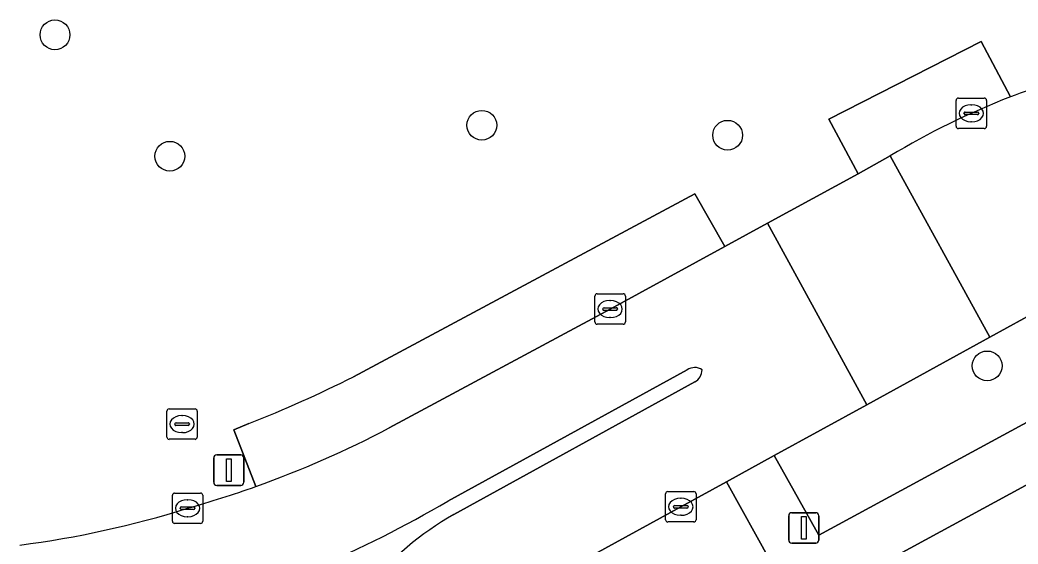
# Model space of a CAD drawing. Extents: x 161258 to 161838, y 380833 to 381727.
# Drawn here: x 161553.67 to 161586.46, y 381655.15 to 381672.37 of the extents above; entities that cross this region are included whole.
import ezdxf

# ---------------------------------------------------------------- set-up
doc = ezdxf.new("R2010")
doc.units = 0
for name, color, linetype in [('IMGEO_Berm_groen', 7, 'Continuous'), ('IMGEO_Boom', 7, 'Continuous'), ('IMGEO_Groenvoorziening', 7, 'Continuous'), ('IMGEO_Kolk', 7, 'Continuous'), ('IMGEO_Lichtmast', 7, 'Continuous'), ('IMGEO_Parkeervlak_halfverhard', 7, 'Continuous'), ('IMGEO_Rijbaan_lokaal_open', 7, 'Continuous'), ('IMGEO_Rioolput', 7, 'Continuous'), ('IMGEO_Voetpad_open', 7, 'Continuous')]:
    doc.layers.add(name, color=color, linetype=linetype)

msp = doc.modelspace()

# ---------------------------------------------------------------- linework, layer by layer
at = {"layer": 'IMGEO_Berm_groen'}
for points in [[(161564.637, 381660.643), (161575.848, 381666.658), (161576.827, 381664.923), (161578.238, 381665.693), (161581.211, 381667.315), (161580.252, 381669.111), (161585.251, 381671.656), (161586.214, 381669.84)], [(161561.421, 381657.036), (161560.696, 381658.902), (161561.192, 381659.106)]]:
    msp.add_lwpolyline(points, dxfattribs=at)
for centre, radius, start, end in [((161595.138, 381646.941), 24.576, 108.0787, 111.2905), ((161545.667, 381698.533), 42.373, 291.493, 296.5955), ((161549.857, 381689.43), 34.396, 285.7294, 289.6448), ((161549.493, 381687.257), 32.417, 277.4097, 287.3901)]:
    msp.add_arc(centre, radius, start, end, dxfattribs=at)
at = {"layer": 'IMGEO_Boom'}
for centre in [(161554.825, 381671.88), (161568.849, 381668.908), (161576.924, 381668.581), (161558.598, 381667.891), (161585.45, 381661)]:
    msp.add_circle(centre, 0.489, dxfattribs=at)
at = {"layer": 'IMGEO_Groenvoorziening'}
msp.add_lwpolyline([(161588.444, 381661.245), (161588.427, 381661.277), (161587.488, 381663.009), (161587.216, 381662.861), (161585.537, 381661.94), (161581.495, 381659.722), (161578.449, 381658.051), (161579.916, 381655.433), (161588.939, 381660.332)], close=True, dxfattribs=at)
for points in [[(161575.596, 381660.866), (161567.727, 381656.554)], [(161567.928, 381656.119), (161575.846, 381660.475)], [(161591.267, 381659.543), (161579.755, 381653.291), (161580.168, 381652.549), (161577.783, 381651.245), (161577.37, 381651.995), (161571.218, 381648.654)], [(161567.48, 381648.674), (161578.343, 381654.561), (161576.888, 381657.195)], [(161576.888, 381657.195), (161575.385, 381656.37), (161572.552, 381654.817)]]:
    msp.add_lwpolyline(points, dxfattribs=at)
for centre, radius, start, end in [((161575.847, 381660.518), 0.429, 56.2877, 125.8211), ((161575.632, 381660.874), 0.453, 298.2035, 0.0798), ((161547.274, 381691.586), 40.566, 286.4913, 300.2783), ((161573.097, 381647.117), 10.38, 119.864, 161.085)]:
    msp.add_arc(centre, radius, start, end, dxfattribs=at)
at = {"layer": 'IMGEO_Kolk'}
for p, q in [((161584.43, 381668.875), (161584.43, 381669.727)), ((161584.505, 381669.801), (161585.357, 381669.801)), ((161584.918, 381669.581), (161584.943, 381669.581)), ((161585.431, 381669.727), (161585.431, 381668.875)), ((161584.689, 381669.295), (161584.689, 381669.307)), ((161585.127, 381669.258), (161584.729, 381669.258)), ((161584.732, 381669.344), (161585.13, 381669.344)), ((161585.173, 381669.307), (161585.173, 381669.295)), ((161584.941, 381669.021), (161584.916, 381669.021)), ((161585.357, 381668.801), (161584.505, 381668.801)), ((161572.562, 381662.443), (161572.562, 381663.295)), ((161572.637, 381663.369), (161573.489, 381663.369)), ((161573.563, 381663.295), (161573.563, 381662.443)), ((161573.05, 381663.149), (161573.075, 381663.149)), ((161572.821, 381662.863), (161572.821, 381662.875)), ((161573.259, 381662.826), (161572.861, 381662.826)), ((161572.864, 381662.912), (161573.262, 381662.912)), ((161573.305, 381662.875), (161573.305, 381662.863)), ((161573.489, 381662.369), (161572.637, 381662.369)), ((161573.073, 381662.589), (161573.048, 381662.589)), ((161558.681, 381655.896), (161558.681, 381656.748)), ((161558.756, 381656.822), (161559.608, 381656.822)), ((161559.682, 381656.748), (161559.682, 381655.896)), ((161574.884, 381655.944), (161574.884, 381656.796)), ((161574.959, 381656.87), (161575.811, 381656.87)), ((161575.885, 381656.796), (161575.885, 381655.944)), ((161559.169, 381656.602), (161559.194, 381656.602)), ((161575.186, 381656.413), (161575.584, 381656.413)), ((161575.372, 381656.65), (161575.397, 381656.65)), ((161558.94, 381656.316), (161558.94, 381656.328)), ((161559.378, 381656.279), (161558.98, 381656.279)), ((161558.983, 381656.365), (161559.381, 381656.365)), ((161559.424, 381656.328), (161559.424, 381656.316)), ((161575.143, 381656.364), (161575.143, 381656.376)), ((161575.581, 381656.327), (161575.183, 381656.327)), ((161575.395, 381656.09), (161575.37, 381656.09)), ((161575.627, 381656.376), (161575.627, 381656.364)), ((161559.608, 381655.822), (161558.756, 381655.822)), ((161559.192, 381656.042), (161559.167, 381656.042)), ((161575.811, 381655.87), (161574.959, 381655.87))]:
    msp.add_line(p, q, dxfattribs=at)
for points in [[(161584.43, 381668.875), (161584.43, 381669.727)], [(161584.505, 381669.801), (161585.357, 381669.801)], [(161585.431, 381669.727), (161585.431, 381668.875)], [(161585.357, 381668.801), (161584.505, 381668.801)], [(161572.562, 381662.443), (161572.562, 381663.295)], [(161572.637, 381663.369), (161573.489, 381663.369)], [(161573.563, 381663.295), (161573.563, 381662.443)], [(161573.489, 381662.369), (161572.637, 381662.369)], [(161558.681, 381655.896), (161558.681, 381656.748)], [(161558.756, 381656.822), (161559.608, 381656.822)], [(161559.682, 381656.748), (161559.682, 381655.896)], [(161574.884, 381655.944), (161574.884, 381656.796)], [(161574.959, 381656.87), (161575.811, 381656.87)], [(161575.885, 381656.796), (161575.885, 381655.944)], [(161559.608, 381655.822), (161558.756, 381655.822)], [(161575.811, 381655.87), (161574.959, 381655.87)]]:
    msp.add_lwpolyline(points, dxfattribs=at)
for centre, radius, start, end in [((161584.507, 381669.725), 0.0765, 91.552, 178.448), ((161584.507, 381669.725), 0.0765, 91.552, 178.448), ((161585.355, 381669.725), 0.0765, 1.552, 88.448), ((161585.355, 381669.725), 0.0765, 1.552, 88.448), ((161584.729, 381669.304), 0.0403, 85.8775, 175.7526), ((161584.726, 381669.294), 0.0366, 178.938, 274.7102), ((161585.13, 381669.301), 0.043, 264.8664, 352.4533), ((161585.134, 381669.306), 0.0386, 1.7309, 96.639), ((161584.507, 381668.877), 0.0765, 181.552, 268.448), ((161584.507, 381668.877), 0.0765, 181.552, 268.448), ((161585.355, 381668.877), 0.0765, 271.552, 358.448), ((161585.355, 381668.877), 0.0765, 271.552, 358.448), ((161572.639, 381663.293), 0.0765, 91.552, 178.448), ((161572.639, 381663.293), 0.0765, 91.552, 178.448), ((161573.487, 381663.293), 0.0765, 1.552, 88.448), ((161573.487, 381663.293), 0.0765, 1.552, 88.448), ((161572.861, 381662.872), 0.0403, 85.8775, 175.7526), ((161572.858, 381662.862), 0.0366, 178.938, 274.7102), ((161573.262, 381662.869), 0.043, 264.8664, 352.4533), ((161573.266, 381662.874), 0.0386, 1.7309, 96.639), ((161572.639, 381662.445), 0.0765, 181.552, 268.448), ((161572.639, 381662.445), 0.0765, 181.552, 268.448), ((161573.487, 381662.445), 0.0765, 271.552, 358.448), ((161573.487, 381662.445), 0.0765, 271.552, 358.448), ((161558.758, 381656.746), 0.0765, 91.552, 178.448), ((161558.758, 381656.746), 0.0765, 91.552, 178.448), ((161559.606, 381656.746), 0.0765, 1.552, 88.448), ((161559.606, 381656.746), 0.0765, 1.552, 88.448), ((161574.961, 381656.794), 0.0765, 91.552, 178.448), ((161574.961, 381656.794), 0.0765, 91.552, 178.448), ((161575.809, 381656.794), 0.0765, 1.552, 88.448), ((161575.809, 381656.794), 0.0765, 1.552, 88.448), ((161575.183, 381656.373), 0.0403, 85.8775, 175.7526), ((161575.588, 381656.375), 0.0386, 1.7309, 96.639), ((161558.98, 381656.325), 0.0403, 85.8775, 175.7526), ((161558.977, 381656.315), 0.0366, 178.938, 274.7102), ((161559.381, 381656.322), 0.043, 264.8664, 352.4533), ((161559.385, 381656.327), 0.0386, 1.7309, 96.639), ((161575.18, 381656.363), 0.0366, 178.938, 274.7102), ((161575.584, 381656.37), 0.043, 264.8664, 352.4533), ((161558.758, 381655.898), 0.0765, 181.552, 268.448), ((161558.758, 381655.898), 0.0765, 181.552, 268.448), ((161559.606, 381655.898), 0.0765, 271.552, 358.448), ((161559.606, 381655.898), 0.0765, 271.552, 358.448), ((161574.961, 381655.946), 0.0765, 181.552, 268.448), ((161574.961, 381655.946), 0.0765, 181.552, 268.448), ((161575.809, 381655.946), 0.0765, 271.552, 358.448), ((161575.809, 381655.946), 0.0765, 271.552, 358.448)]:
    msp.add_arc(centre, radius, start, end, dxfattribs=at)
for centre, major_axis, ratio, start_param, end_param in [((161584.917, 381669.301), (-0.387, 0.002), 0.722429, 4.712389, 7.853982), ((161584.942, 381669.301), (-0.39, 0.002), 0.717154, 1.570796, 4.712389), ((161573.049, 381662.869), (-0.387, 0.002), 0.722429, 4.712389, 7.853982), ((161573.074, 381662.869), (-0.39, 0.002), 0.717154, 1.570796, 4.712389), ((161559.168, 381656.322), (-0.387, 0.002), 0.722429, 4.712389, 7.853982), ((161559.193, 381656.322), (-0.39, 0.002), 0.717154, 1.570796, 4.712389), ((161575.371, 381656.37), (-0.387, 0.002), 0.722429, 4.712389, 7.853982), ((161575.396, 381656.37), (-0.39, 0.002), 0.717154, 1.570796, 4.712389)]:
    msp.add_ellipse(centre, major_axis=major_axis, ratio=ratio, start_param=start_param, end_param=end_param, dxfattribs=at)
at = {"layer": 'IMGEO_Lichtmast'}
for p, q in [((161560.139, 381658.074), (161560.929, 381658.074)), ((161560.929, 381658.074), (161560.139, 381658.074)), ((161560.039, 381657.174), (161560.039, 381657.974)), ((161560.039, 381657.974), (161560.039, 381657.174)), ((161561.029, 381657.974), (161561.029, 381657.174)), ((161561.029, 381657.174), (161561.029, 381657.974)), ((161560.929, 381657.074), (161560.139, 381657.074)), ((161560.139, 381657.074), (161560.929, 381657.074)), ((161578.93, 381655.276), (161578.93, 381656.076)), ((161578.93, 381656.076), (161578.93, 381655.276)), ((161579.03, 381656.176), (161579.82, 381656.176)), ((161579.82, 381656.176), (161579.03, 381656.176)), ((161579.92, 381656.076), (161579.92, 381655.276)), ((161579.92, 381655.276), (161579.92, 381656.076)), ((161579.82, 381655.176), (161579.03, 381655.176)), ((161579.03, 381655.176), (161579.82, 381655.176))]:
    msp.add_line(p, q, dxfattribs=at)
for points in [[(161560.459, 381657.949), (161560.609, 381657.949), (161560.609, 381657.199), (161560.459, 381657.199), (161560.459, 381657.949)], [(161579.35, 381656.051), (161579.5, 381656.051), (161579.5, 381655.301), (161579.35, 381655.301), (161579.35, 381656.051)]]:
    msp.add_lwpolyline(points, dxfattribs=at)
for centre, start, end in [((161560.139, 381657.974), 90, 180), ((161560.139, 381657.974), 90, 180), ((161560.929, 381657.974), 0, 90), ((161560.929, 381657.974), 360, 90), ((161560.139, 381657.174), 180, 270), ((161560.139, 381657.174), 180, 270), ((161560.929, 381657.174), 270, 0), ((161560.929, 381657.174), 270, 0), ((161579.03, 381656.076), 90, 180), ((161579.03, 381656.076), 90, 180), ((161579.82, 381656.076), 0, 90), ((161579.82, 381656.076), 360, 90), ((161579.03, 381655.276), 180, 270), ((161579.03, 381655.276), 180, 270), ((161579.82, 381655.276), 270, 0), ((161579.82, 381655.276), 270, 0)]:
    msp.add_arc(centre, 0.1, start, end, dxfattribs=at)
at = {"layer": 'IMGEO_Parkeervlak_halfverhard'}
for points in [[(161586.214, 381669.84), (161585.251, 381671.656), (161580.252, 381669.111), (161581.211, 381667.315), (161582.269, 381667.904)], [(161576.827, 381664.923), (161575.848, 381666.658), (161564.637, 381660.643)], [(161565.807, 381658.96), (161573.063, 381662.869), (161576.827, 381664.923)], [(161561.192, 381659.106), (161560.696, 381658.902), (161561.421, 381657.036)]]:
    msp.add_lwpolyline(points, dxfattribs=at)
for centre, radius, start, end in [((161595.527, 381645.875), 25.711, 111.2369, 121.0419), ((161545.667, 381698.533), 42.373, 291.493, 296.5955), ((161549.938, 381689.173), 34.127, 289.6618, 297.7093)]:
    msp.add_arc(centre, radius, start, end, dxfattribs=at)
at = {"layer": 'IMGEO_Rijbaan_lokaal_open'}
msp.add_lwpolyline([(161582.269, 381667.904), (161581.211, 381667.315), (161578.238, 381665.693), (161581.495, 381659.722), (161585.537, 381661.94)], close=True, dxfattribs=at)
for points in [[(161582.269, 381667.904), (161585.537, 381661.94), (161587.216, 381662.861), (161587.488, 381663.009), (161590.944, 381664.897)], [(161572.552, 381654.817), (161575.385, 381656.37), (161576.888, 381657.195), (161578.449, 381658.051), (161581.495, 381659.722), (161578.238, 381665.693), (161576.827, 381664.923), (161573.063, 381662.869), (161565.807, 381658.96)], [(161567.727, 381656.554), (161575.596, 381660.866)], [(161575.846, 381660.475), (161567.928, 381656.119)]]:
    msp.add_lwpolyline(points, dxfattribs=at)
for centre, radius, start, end in [((161595.138, 381646.941), 24.576, 108.0787, 111.2905), ((161595.527, 381645.875), 25.711, 111.2369, 121.0419), ((161575.847, 381660.518), 0.429, 56.2877, 125.8211), ((161575.632, 381660.874), 0.453, 298.2035, 0.0798), ((161549.938, 381689.173), 34.127, 289.6618, 297.7093), ((161549.857, 381689.43), 34.396, 285.7294, 289.6448), ((161547.274, 381691.586), 40.566, 286.4913, 300.2783), ((161549.493, 381687.257), 32.417, 277.4097, 287.3901), ((161573.097, 381647.117), 10.38, 119.864, 161.085)]:
    msp.add_arc(centre, radius, start, end, dxfattribs=at)
at = {"layer": 'IMGEO_Rioolput'}
for p, q in [((161558.499, 381658.661), (161558.499, 381659.513)), ((161558.574, 381659.587), (161559.426, 381659.587)), ((161558.987, 381659.367), (161559.012, 381659.367)), ((161559.5, 381659.513), (161559.5, 381658.661)), ((161558.758, 381659.081), (161558.758, 381659.093)), ((161559.196, 381659.044), (161558.798, 381659.044)), ((161558.801, 381659.13), (161559.199, 381659.13)), ((161559.242, 381659.093), (161559.242, 381659.081)), ((161559.01, 381658.807), (161558.985, 381658.807)), ((161559.426, 381658.587), (161558.574, 381658.587))]:
    msp.add_line(p, q, dxfattribs=at)
for points in [[(161558.499, 381658.661), (161558.499, 381659.513)], [(161558.574, 381659.587), (161559.426, 381659.587)], [(161559.5, 381659.513), (161559.5, 381658.661)], [(161559.426, 381658.587), (161558.574, 381658.587)]]:
    msp.add_lwpolyline(points, dxfattribs=at)
for centre, radius, start, end in [((161558.576, 381659.511), 0.0765, 91.552, 178.448), ((161558.576, 381659.511), 0.0765, 91.552, 178.448), ((161559.424, 381659.511), 0.0765, 1.552, 88.448), ((161559.424, 381659.511), 0.0765, 1.552, 88.448), ((161558.798, 381659.09), 0.0403, 85.8775, 175.7526), ((161558.795, 381659.08), 0.0366, 178.938, 274.7102), ((161559.199, 381659.087), 0.043, 264.8664, 352.4533), ((161559.203, 381659.092), 0.0386, 1.7309, 96.639), ((161558.576, 381658.663), 0.0765, 181.552, 268.448), ((161558.576, 381658.663), 0.0765, 181.552, 268.448), ((161559.424, 381658.663), 0.0765, 271.552, 358.448), ((161559.424, 381658.663), 0.0765, 271.552, 358.448)]:
    msp.add_arc(centre, radius, start, end, dxfattribs=at)
for centre, major_axis, ratio, start_param, end_param in [((161558.986, 381659.087), (-0.387, 0.002), 0.722429, 4.712389, 7.853982), ((161559.011, 381659.087), (-0.39, 0.002), 0.717154, 1.570796, 4.712389)]:
    msp.add_ellipse(centre, major_axis=major_axis, ratio=ratio, start_param=start_param, end_param=end_param, dxfattribs=at)
at = {"layer": 'IMGEO_Voetpad_open'}
for points in [[(161592.419, 381663.391), (161588.444, 381661.245), (161588.939, 381660.332), (161579.916, 381655.433), (161578.449, 381658.051), (161576.888, 381657.195), (161578.343, 381654.561), (161567.48, 381648.674)], [(161571.218, 381648.654), (161577.37, 381651.995), (161579.755, 381653.291), (161591.267, 381659.543)]]:
    msp.add_lwpolyline(points, dxfattribs=at)

doc.saveas('drawing.dxf')
